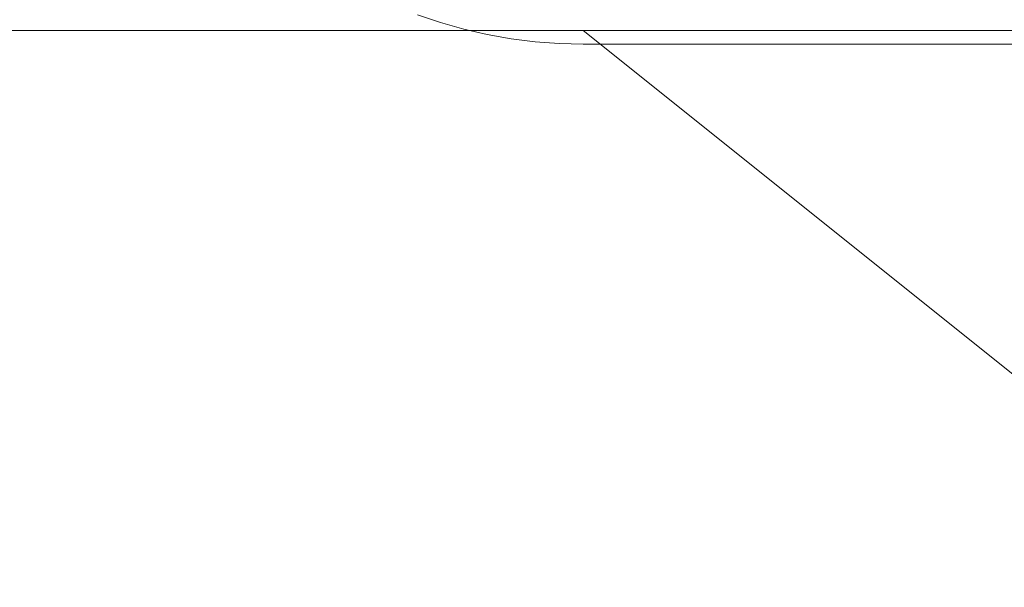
# Model space of a CAD drawing. Header units: millimetres. Extents: x -3490 to 61924, y -72580 to 6847.
# Tile 765 of 1056: x 24188 to 24296, y 1129 to 1191. Entities that reach past the tile are written whole.
import ezdxf

# ---------------------------------------------------------------- set-up
doc = ezdxf.new("R2010")
doc.units = ezdxf.units.MM
for name, color, linetype, lineweight in [('COTAS_O', 1, 'Continuous', 0), ('COTAS_P', 1, 'Continuous', 0), ('lateral_C05', 7, 'Continuous', 0)]:
    doc.layers.add(name, color=color, linetype=linetype, lineweight=lineweight)
doc.dimstyles.new('R19_100', dxfattribs={"dimtxt": 250, "dimasz": 150, "dimexe": 150, "dimexo": 80, "dimgap": 100, "dimtad": 1, "dimtih": 1, "dimtoh": 1, "dimdsep": 46, "dimcen": 0.09, "dimadec": 0, "dimazin": 0, "dimtfac": 1, "dimtdec": 4, "dimtofl": 0, "dimtmove": 0, "dimatfit": 3, "dimfxl": 1, "dimtolj": 1, "dimtzin": 0, "dimarcsym": 0})

# ---------------------------------------------------------------- blocks, each defined once
blk = doc.blocks.new('DIM_R29_4')
at = {"layer": 'COTAS_P'}
for p, q in [((15248.37, 1279.09), (24311.82, 4109.09)), ((24311.82, 4109.09), (24155.23, 4107.34)), ((24311.82, 4109.09), (24182.05, 4021.43)), ((24580.07, 3250), (24311.82, 4109.09)), ((15248.37, 1279.09), (15378.14, 1366.76)), ((15248.37, 1279.09), (15404.97, 1280.85)), ((15516.62, 420), (15248.37, 1279.09))]:
    blk.add_line(p, q, dxfattribs=at)
blk.add_text('9495 P', height=250, rotation=17.3406, dxfattribs=at).set_placement((19750.29, 2789.55))
blk = doc.blocks.new('DIM_R29_8')
at = {"layer": 'COTAS_P'}
for p, q in [((24250.07, 1241), (24650.07, 1241)), ((24650.07, 1241), (24605.07, 1091)), ((24650.07, 0), (24650.07, 1241)), ((24650.07, 1241), (24695.07, 1091)), ((24650.07, 0), (24605.07, 150)), ((24650.07, 0), (24695.07, 150)), ((24250.07, 0), (24650.07, 0))]:
    blk.add_line(p, q, dxfattribs=at)
blk.add_text('1241 P', height=250, rotation=90, dxfattribs=at).set_placement((24550.07, 620.5))
blk = doc.blocks.new('DIM_R29_19')
at = {"layer": 'COTAS_P'}
for p, q in [((18820, 2240), (18619.96, 1362.51)), ((18619.96, 1362.51), (18776.21, 1373.05)), ((27699.96, -707.49), (18619.96, 1362.51)), ((18619.96, 1362.51), (18756.2, 1285.3)), ((27900, 170), (27699.96, -707.49)), ((27699.96, -707.49), (27563.71, -630.27)), ((27699.96, -707.49), (27543.71, -718.02))]:
    blk.add_line(p, q, dxfattribs=at)
blk.add_text('9312.96 P', height=250, rotation=167.1576, dxfattribs=at).set_placement((23137.73, 230.02))
blk = doc.blocks.new('DIM_R29_31')
at = {"layer": 'COTAS_O'}
for p, q in [((23750.07, 2330), (24450.07, 2330)), ((24450.07, 2330), (24405.07, 2180)), ((24450.07, 0), (24450.07, 2330)), ((24450.07, 2330), (24495.07, 2180)), ((24450.07, 0), (24405.07, 150)), ((24450.07, 0), (24495.07, 150)), ((23750.07, 0), (24450.07, 0))]:
    blk.add_line(p, q, dxfattribs=at)
blk.add_text('2330 O', height=250, rotation=90, dxfattribs=at).set_placement((24350.07, 1165))

msp = doc.modelspace()

# ---------------------------------------------------------------- linework, layer by layer
at = {"layer": 'lateral_C05'}
for p, q in [((24234.445, 1190.355), (24231.94, 1191.196)), ((24236.989, 1189.639), (24234.445, 1190.355)), ((24135.067, 1189.5), (24365.067, 1189.5)), ((24185.067, 1189.5), (24210.067, 1189.5)), ((24210.067, 1189.5), (24210.337, 1189.5)), ((24210.337, 1189.5), (24210.607, 1189.5)), ((24210.607, 1189.5), (24210.875, 1189.5)), ((24210.875, 1189.5), (24211.14, 1189.5)), ((24211.14, 1189.5), (24211.404, 1189.5)), ((24211.404, 1189.5), (24211.664, 1189.5)), ((24211.664, 1189.5), (24211.92, 1189.5)), ((24211.92, 1189.5), (24212.172, 1189.5)), ((24212.172, 1189.5), (24212.419, 1189.5)), ((24212.419, 1189.5), (24212.66, 1189.5)), ((24212.66, 1189.5), (24212.895, 1189.5)), ((24212.895, 1189.5), (24213.123, 1189.5)), ((24213.123, 1189.5), (24213.344, 1189.5)), ((24213.344, 1189.5), (24213.557, 1189.5)), ((24213.557, 1189.5), (24213.761, 1189.5)), ((24213.761, 1189.5), (24213.957, 1189.5)), ((24213.957, 1189.5), (24214.143, 1189.5)), ((24214.143, 1189.5), (24214.319, 1189.5)), ((24214.319, 1189.5), (24214.485, 1189.5)), ((24214.485, 1189.5), (24214.641, 1189.5)), ((24214.641, 1189.5), (24214.785, 1189.5)), ((24214.785, 1189.5), (24214.918, 1189.5)), ((24214.918, 1189.5), (24215.039, 1189.5)), ((24215.039, 1189.5), (24215.149, 1189.5)), ((24215.149, 1189.5), (24215.246, 1189.5)), ((24215.246, 1189.5), (24215.331, 1189.5)), ((24215.331, 1189.5), (24215.403, 1189.5)), ((24215.403, 1189.5), (24215.462, 1189.5)), ((24215.462, 1189.5), (24215.508, 1189.5)), ((24215.508, 1189.5), (24215.541, 1189.5)), ((24215.541, 1189.5), (24215.561, 1189.5)), ((24239.566, 1189.051), (24236.989, 1189.639)), ((24242.168, 1188.592), (24239.566, 1189.051)), ((24250.067, 1189.5), (24325.067, 1189.5)), ((24250.067, 1189.5), (24325.067, 1129.5)), ((24284.569, 1189.5), (24284.583, 1189.5)), ((24284.583, 1189.5), (24284.61, 1189.5)), ((24284.61, 1189.5), (24284.651, 1189.5)), ((24284.651, 1189.5), (24284.705, 1189.5)), ((24284.705, 1189.5), (24284.773, 1189.5)), ((24284.773, 1189.5), (24284.854, 1189.5)), ((24284.854, 1189.5), (24284.948, 1189.5)), ((24284.948, 1189.5), (24285.054, 1189.5)), ((24285.054, 1189.5), (24285.173, 1189.5)), ((24285.173, 1189.5), (24285.304, 1189.5)), ((24285.304, 1189.5), (24285.447, 1189.5)), ((24285.447, 1189.5), (24285.602, 1189.5)), ((24285.602, 1189.5), (24285.767, 1189.5)), ((24285.767, 1189.5), (24285.944, 1189.5)), ((24285.944, 1189.5), (24286.13, 1189.5)), ((24286.13, 1189.5), (24286.327, 1189.5)), ((24286.327, 1189.5), (24286.532, 1189.5)), ((24286.532, 1189.5), (24286.747, 1189.5)), ((24286.747, 1189.5), (24286.969, 1189.5)), ((24286.969, 1189.5), (24287.2, 1189.5)), ((24287.2, 1189.5), (24287.437, 1189.5)), ((24287.437, 1189.5), (24287.681, 1189.5)), ((24287.681, 1189.5), (24287.931, 1189.5)), ((24287.931, 1189.5), (24288.186, 1189.5)), ((24288.186, 1189.5), (24288.446, 1189.5)), ((24288.446, 1189.5), (24288.71, 1189.5)), ((24288.71, 1189.5), (24288.978, 1189.5)), ((24288.978, 1189.5), (24289.248, 1189.5)), ((24289.248, 1189.5), (24289.52, 1189.5)), ((24289.52, 1189.5), (24289.793, 1189.5)), ((24289.793, 1189.5), (24290.067, 1189.5)), ((24290.067, 1189.5), (24315.067, 1189.5)), ((24244.79, 1188.263), (24242.168, 1188.592)), ((24247.426, 1188.066), (24244.79, 1188.263)), ((24250.067, 1188), (24247.426, 1188.066)), ((24250.067, 1188), (26750.067, 1188))]:
    msp.add_line(p, q, dxfattribs=at)

# ---------------------------------------------------------------- dimensions: what is measured, and where the dimension line sits
at = {"layer": 'COTAS_O'}
dim = msp.add_aligned_dim(p1=(23750.067, 0), p2=(23750.067, 2330), distance=-700, text='<> O', dimstyle='R19_100', dxfattribs=at)
dim.commit()
dim.dimension.update_dxf_attribs({"geometry": 'DIM_R29_31', "text_midpoint": (24450.067, 1165)})
at = {"layer": 'COTAS_P'}
for p1, p2, distance, picture, middle in [((15516.618, 420), (24580.067, 3250), 900, 'DIM_R29_4', (19780.096, 2694.095)), ((27900, 170), (18820, 2240), 900, 'DIM_R29_19', (23159.956, 327.514)), ((24250.067, 0), (24250.067, 1241), -400, 'DIM_R29_8', (24650.067, 620.5))]:
    dim = msp.add_aligned_dim(p1=p1, p2=p2, distance=distance, text='<> P', dimstyle='R19_100', dxfattribs=at)
    dim.commit()
    dim.dimension.update_dxf_attribs({"geometry": picture, "text_midpoint": middle})

doc.saveas('drawing.dxf')
